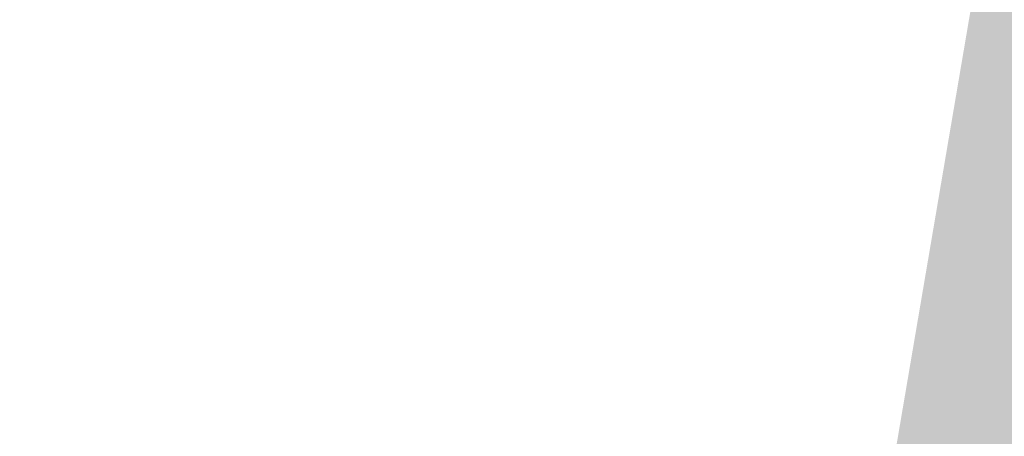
# Model space of a CAD drawing. Header units: inches. Extents: x -433 to 341, y -109 to 237.
# Tile 281 of 335: x -23.36 to -18.42, y 38.24 to 40.33. Entities that reach past the tile are written whole.
import ezdxf

# ---------------------------------------------------------------- set-up
doc = ezdxf.new("R2010")
doc.units = ezdxf.units.IN
doc.header["$MEASUREMENT"] = 0
doc.layers.add('1_mata', color=7, linetype='Continuous', lineweight=5)
doc.layers.add('1_trawa', color=82, linetype='Continuous', lineweight=5)
picture_1 = doc.add_image_def('image1.jpg', size_in_pixel=(9921, 7015))

msp = doc.modelspace()

# ---------------------------------------------------------------- hatches: boundary and pattern name
at = {"layer": '1_trawa'}
h = msp.add_hatch(dxfattribs=at)
h.set_pattern_fill('GRASS', color=256, scale=0.5)
h.paths.add_polyline_path([(-17.6358, 46.0021), (-19.6193, 34.3585), (-19.5606, 34.3585), (-19.9064, 32.7514), (-16.1696, 32.1178), (-16.5674, 33.4722), (-13.689, 34.3177), (-13.5069, 36.9465), (-14.9798, 37.2304), (-14.0334, 42.1401), (-11.0876, 41.5722), (-12.034, 36.6626), (-13.5069, 36.9465), (-13.689, 34.3177), (-13.6157, 34.0681), (-13.172, 32.5577), (-10.9198, 33.1037), (-7.7465, 33.2189), (-7.9544, 34.7997), (-6.4609, 34.9223), (-4.6634, 43.6288), (-12.4655, 45.1889)])
h.paths.add_polyline_path([(-19.9064, 32.7514), (-20.7685, 28.2246), (-14.0472, 27.0189), (-7.5288, 28.8347), (-7.3746, 28.8692), (-7.5144, 30.1563), (-7.687, 33.2267), (-10.9198, 33.1037), (-13.172, 32.5577), (-11.998, 28.5609), (-14.8763, 27.7154), (-16.1696, 32.1178)])
h.paths.add_polyline_path([(-7.9067, 12.4075), (-6.8863, 20.6073), (-19.7709, 21.5558), (-19.6396, 24.1561), (-26.3777, 24.533), (-26.6902, 18.9399), (-26.1417, 18.9093), (-26.0918, 18.9066), (-26.1731, 17.411), (-20.683, 17.0688), (-20.4224, 19.5543), (-14.2477, 19.2738), (-14.619, 13.3328)])
h.paths.add_polyline_path([(-26.5965, 20.6175), (-39.1407, 21.1882), (-39.6217, 12.2972), (-29.4944, 11.5827), (-29.0351, 19.1059), (-32.4008, 19.3045), (-32.5636, 16.3089), (-34.5607, 16.4175), (-34.6421, 14.9197), (-38.6362, 15.1368), (-38.2516, 19.6496), (-26.6876, 18.9412)])

# ---------------------------------------------------------------- pictures from other files: only their frames are drawn
at = {"layer": '1_mata'}
image = msp.add_image(picture_1, insert=(46.7118, -108.6544), size_in_units=(210.5211, 148.8565), rotation=90, dxfattribs=dict(at, fade=30))
image.dxf.flags = 7

doc.saveas('drawing.dxf')
